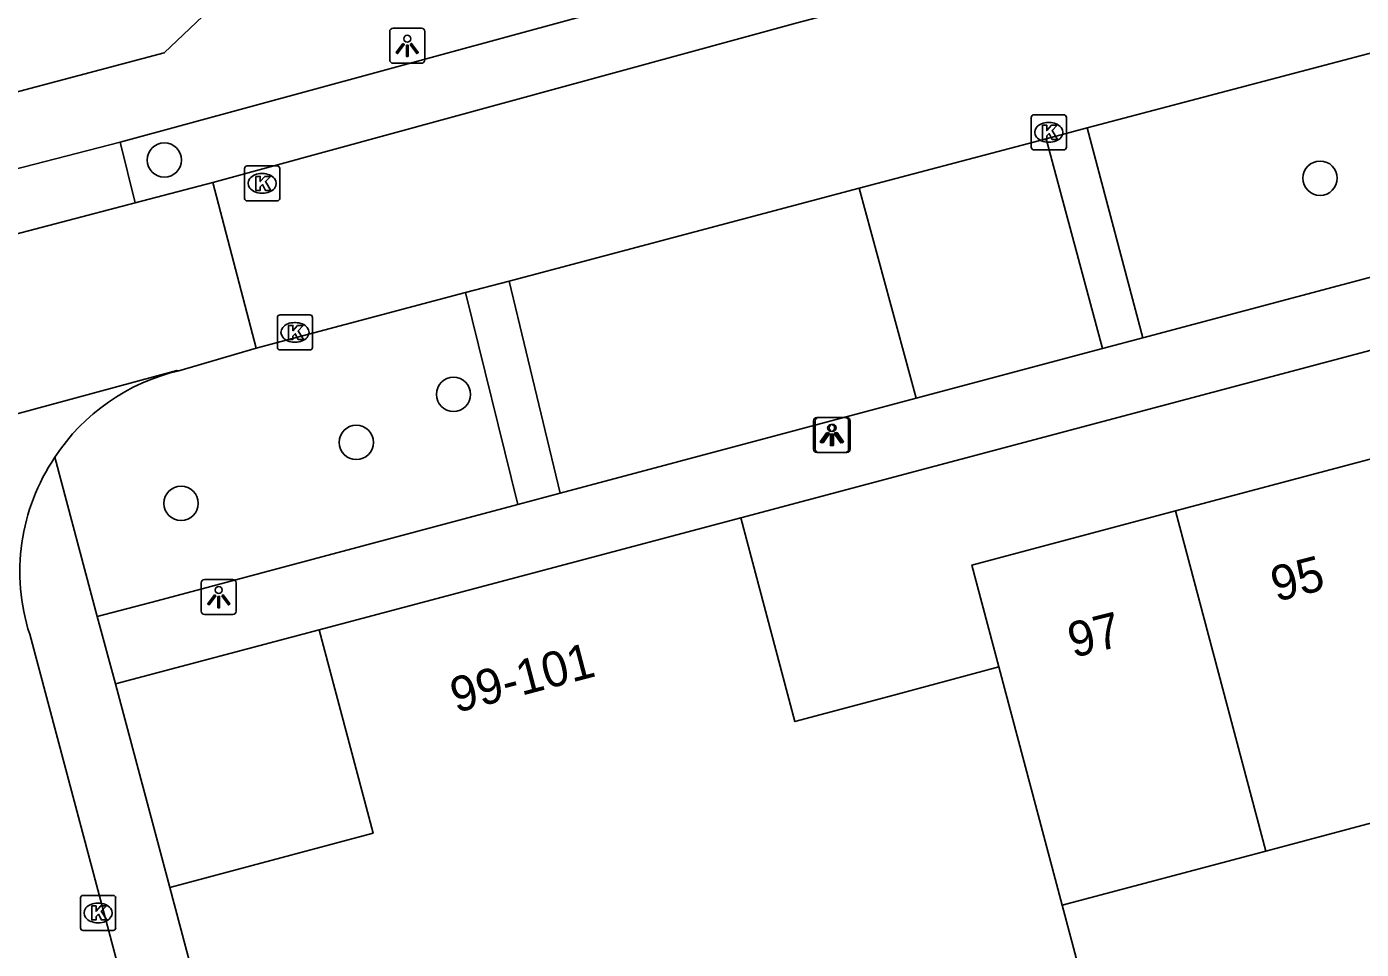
# Model space of a CAD drawing. Extents: x 162542 to 163144, y 380786 to 381511.
# Drawn here: x 162917.88 to 162955.91, y 381153.69 to 381179.97 of the extents above; entities that cross this region are included whole.
import ezdxf

# ---------------------------------------------------------------- set-up
doc = ezdxf.new("R2010")
doc.units = 0
for name, color, linetype in [('IMGEO_Boom', 7, 'Continuous'), ('IMGEO_Groenvoorziening', 7, 'Continuous'), ('IMGEO_Kolk', 7, 'Continuous'), ('IMGEO_Lichtpunt', 7, 'Continuous'), ('IMGEO_Muur', 7, 'Continuous'), ('IMGEO_Pand', 7, 'Continuous'), ('IMGEO_Pand_nummerreeks', 7, 'Continuous'), ('IMGEO_Parkeervlak_open', 7, 'Continuous'), ('IMGEO_Rijbaan_lokaal_open', 7, 'Continuous'), ('IMGEO_Voetpad_open', 7, 'Continuous')]:
    doc.layers.add(name, color=color, linetype=linetype)

msp = doc.modelspace()

# ---------------------------------------------------------------- linework, layer by layer
at = {"layer": 'IMGEO_Boom'}
for centre in [(162921.8, 381176.17), (162954.732, 381175.653), (162930.038, 381169.497), (162927.268, 381168.127), (162922.276, 381166.393)]:
    msp.add_circle(centre, 0.489, dxfattribs=at)
at = {"layer": 'IMGEO_Groenvoorziening'}
msp.add_lwpolyline([(162941.6, 381175.367), (162943.223, 381169.386)], dxfattribs=at)
at = {"layer": 'IMGEO_Kolk'}
for p, q in [((162946.576, 381177.459), (162947.428, 381177.459)), ((162946.501, 381176.533), (162946.501, 381177.385)), ((162946.989, 381177.239), (162947.014, 381177.239)), ((162947.502, 381177.385), (162947.502, 381176.533)), ((162947.012, 381176.679), (162946.987, 381176.679)), ((162947.428, 381176.459), (162946.576, 381176.459)), ((162924.086, 381175.079), (162924.086, 381175.931)), ((162924.161, 381176.005), (162925.013, 381176.005)), ((162925.087, 381175.931), (162925.087, 381175.079)), ((162924.574, 381175.785), (162924.599, 381175.785)), ((162924.597, 381175.225), (162924.572, 381175.225)), ((162925.013, 381175.005), (162924.161, 381175.005)), ((162925.02, 381170.835), (162925.02, 381171.687)), ((162925.095, 381171.761), (162925.947, 381171.761)), ((162926.021, 381171.687), (162926.021, 381170.835)), ((162925.508, 381171.541), (162925.533, 381171.541)), ((162925.531, 381170.981), (162925.506, 381170.981)), ((162925.947, 381170.761), (162925.095, 381170.761)), ((162919.41, 381154.302), (162919.41, 381155.154)), ((162919.485, 381155.228), (162920.337, 381155.228)), ((162919.898, 381155.008), (162919.923, 381155.008)), ((162920.411, 381155.154), (162920.411, 381154.302)), ((162920.337, 381154.228), (162919.485, 381154.228)), ((162919.921, 381154.448), (162919.896, 381154.448))]:
    msp.add_line(p, q, dxfattribs=at)
for points in [[(162946.576, 381177.459), (162947.428, 381177.459)], [(162946.501, 381176.533), (162946.501, 381177.385)], [(162946.822, 381177.159), (162946.945, 381177.159), (162946.945, 381177.008), (162947.075, 381177.159), (162947.239, 381177.159), (162947.093, 381177.008), (162947.246, 381176.759), (162947.094, 381176.759), (162947.009, 381176.923), (162946.945, 381176.856), (162946.945, 381176.759), (162946.822, 381176.759), (162946.822, 381177.159)], [(162947.502, 381177.385), (162947.502, 381176.533)], [(162947.428, 381176.459), (162946.576, 381176.459)], [(162924.086, 381175.079), (162924.086, 381175.931)], [(162924.161, 381176.005), (162925.013, 381176.005)], [(162925.087, 381175.931), (162925.087, 381175.079)], [(162924.407, 381175.705), (162924.53, 381175.705), (162924.53, 381175.554), (162924.66, 381175.705), (162924.824, 381175.705), (162924.678, 381175.554), (162924.831, 381175.305), (162924.679, 381175.305), (162924.594, 381175.469), (162924.53, 381175.402), (162924.53, 381175.305), (162924.407, 381175.305), (162924.407, 381175.705)], [(162925.013, 381175.005), (162924.161, 381175.005)], [(162925.02, 381170.835), (162925.02, 381171.687)], [(162925.095, 381171.761), (162925.947, 381171.761)], [(162926.021, 381171.687), (162926.021, 381170.835)], [(162925.341, 381171.461), (162925.464, 381171.461), (162925.464, 381171.31), (162925.594, 381171.461), (162925.758, 381171.461), (162925.612, 381171.31), (162925.765, 381171.061), (162925.613, 381171.061), (162925.528, 381171.225), (162925.464, 381171.158), (162925.464, 381171.061), (162925.341, 381171.061), (162925.341, 381171.461)], [(162925.947, 381170.761), (162925.095, 381170.761)], [(162919.41, 381154.302), (162919.41, 381155.154)], [(162919.485, 381155.228), (162920.337, 381155.228)], [(162920.411, 381155.154), (162920.411, 381154.302)], [(162919.731, 381154.928), (162919.854, 381154.928), (162919.854, 381154.777), (162919.984, 381154.928), (162920.148, 381154.928), (162920.002, 381154.777), (162920.155, 381154.528), (162920.003, 381154.528), (162919.918, 381154.692), (162919.854, 381154.625), (162919.854, 381154.528), (162919.731, 381154.528), (162919.731, 381154.928)], [(162920.337, 381154.228), (162919.485, 381154.228)]]:
    msp.add_lwpolyline(points, dxfattribs=at)
for centre, start, end in [((162946.578, 381177.383), 91.552, 178.448), ((162946.578, 381177.383), 91.552, 178.448), ((162947.426, 381177.383), 1.552, 88.448), ((162947.426, 381177.383), 1.552, 88.448), ((162946.578, 381176.535), 181.552, 268.448), ((162946.578, 381176.535), 181.552, 268.448), ((162947.426, 381176.535), 271.552, 358.448), ((162947.426, 381176.535), 271.552, 358.448), ((162924.163, 381175.929), 91.552, 178.448), ((162924.163, 381175.929), 91.552, 178.448), ((162925.011, 381175.929), 1.552, 88.448), ((162925.011, 381175.929), 1.552, 88.448), ((162924.163, 381175.081), 181.552, 268.448), ((162924.163, 381175.081), 181.552, 268.448), ((162925.011, 381175.081), 271.552, 358.448), ((162925.011, 381175.081), 271.552, 358.448), ((162925.097, 381171.685), 91.552, 178.448), ((162925.097, 381171.685), 91.552, 178.448), ((162925.945, 381171.685), 1.552, 88.448), ((162925.945, 381171.685), 1.552, 88.448), ((162925.097, 381170.837), 181.552, 268.448), ((162925.097, 381170.837), 181.552, 268.448), ((162925.945, 381170.837), 271.552, 358.448), ((162925.945, 381170.837), 271.552, 358.448), ((162919.487, 381155.152), 91.552, 178.448), ((162919.487, 381155.152), 91.552, 178.448), ((162920.335, 381155.152), 1.552, 88.448), ((162920.335, 381155.152), 1.552, 88.448), ((162919.487, 381154.304), 181.552, 268.448), ((162919.487, 381154.304), 181.552, 268.448), ((162920.335, 381154.304), 271.552, 358.448), ((162920.335, 381154.304), 271.552, 358.448)]:
    msp.add_arc(centre, 0.0765, start, end, dxfattribs=at)
for centre, major_axis, ratio, start_param, end_param in [((162946.988, 381176.959), (-0.387, 0.002), 0.722429, 4.712389, 7.853982), ((162947.013, 381176.959), (-0.39, 0.002), 0.717154, 1.570796, 4.712389), ((162924.573, 381175.505), (-0.387, 0.002), 0.722429, 4.712389, 7.853982), ((162924.598, 381175.505), (-0.39, 0.002), 0.717154, 1.570796, 4.712389), ((162925.507, 381171.261), (-0.387, 0.002), 0.722429, 4.712389, 7.853982), ((162925.532, 381171.261), (-0.39, 0.002), 0.717154, 1.570796, 4.712389), ((162919.897, 381154.728), (-0.387, 0.002), 0.722429, 4.712389, 7.853982), ((162919.922, 381154.728), (-0.39, 0.002), 0.717154, 1.570796, 4.712389)]:
    msp.add_ellipse(centre, major_axis=major_axis, ratio=ratio, start_param=start_param, end_param=end_param, dxfattribs=at)
at = {"layer": 'IMGEO_Lichtpunt'}
for p, q in [((162928.221, 381179.827), (162928.221, 381179.02)), ((162928.221, 381179.827), (162928.221, 381179.02)), ((162929.123, 381179.922), (162928.315, 381179.922)), ((162929.123, 381179.922), (162928.315, 381179.922)), ((162929.217, 381179.02), (162929.217, 381179.827)), ((162929.217, 381179.02), (162929.217, 381179.827)), ((162928.315, 381178.926), (162929.123, 381178.926)), ((162928.315, 381178.926), (162929.123, 381178.926)), ((162940.3, 381168.743), (162940.3, 381167.936)), ((162940.3, 381168.743), (162940.3, 381167.936)), ((162940.343, 381168.745), (162940.343, 381167.938)), ((162940.343, 381168.745), (162940.343, 381167.938)), ((162941.202, 381168.838), (162940.394, 381168.838)), ((162941.202, 381168.838), (162940.394, 381168.838)), ((162941.245, 381168.84), (162940.437, 381168.84)), ((162941.245, 381168.84), (162940.437, 381168.84)), ((162941.296, 381167.936), (162941.296, 381168.743)), ((162941.296, 381167.936), (162941.296, 381168.743)), ((162941.339, 381167.938), (162941.339, 381168.745)), ((162941.339, 381167.938), (162941.339, 381168.745)), ((162940.394, 381167.842), (162941.202, 381167.842)), ((162940.394, 381167.842), (162941.202, 381167.842)), ((162940.437, 381167.844), (162941.245, 381167.844)), ((162940.437, 381167.844), (162941.245, 381167.844)), ((162922.85, 381164.127), (162922.85, 381163.32)), ((162922.85, 381164.127), (162922.85, 381163.32)), ((162923.752, 381164.222), (162922.944, 381164.222)), ((162923.752, 381164.222), (162922.944, 381164.222)), ((162923.846, 381163.32), (162923.846, 381164.127)), ((162923.846, 381163.32), (162923.846, 381164.127)), ((162922.944, 381163.226), (162923.752, 381163.226)), ((162922.944, 381163.226), (162923.752, 381163.226))]:
    msp.add_line(p, q, dxfattribs=at)
for points in [[(162928.595, 381179.491), (162928.634, 381179.463), (162928.446, 381179.201), (162928.408, 381179.228), (162928.595, 381179.491)], [(162928.697, 381179.443), (162928.744, 381179.443), (162928.744, 381179.121), (162928.697, 381179.121), (162928.697, 381179.443)], [(162928.807, 381179.463), (162928.845, 381179.49), (162929.032, 381179.228), (162928.993, 381179.2), (162928.807, 381179.463)], [(162940.674, 381168.407), (162940.713, 381168.379), (162940.525, 381168.117), (162940.487, 381168.144), (162940.674, 381168.407)], [(162940.717, 381168.409), (162940.756, 381168.381), (162940.568, 381168.119), (162940.53, 381168.146), (162940.717, 381168.409)], [(162940.776, 381168.359), (162940.823, 381168.359), (162940.823, 381168.037), (162940.776, 381168.037), (162940.776, 381168.359)], [(162940.819, 381168.361), (162940.866, 381168.361), (162940.866, 381168.039), (162940.819, 381168.039), (162940.819, 381168.361)], [(162940.886, 381168.379), (162940.924, 381168.406), (162941.111, 381168.144), (162941.072, 381168.116), (162940.886, 381168.379)], [(162940.929, 381168.381), (162940.967, 381168.408), (162941.154, 381168.146), (162941.115, 381168.118), (162940.929, 381168.381)], [(162923.224, 381163.791), (162923.263, 381163.763), (162923.075, 381163.501), (162923.037, 381163.528), (162923.224, 381163.791)], [(162923.326, 381163.743), (162923.373, 381163.743), (162923.373, 381163.421), (162923.326, 381163.421), (162923.326, 381163.743)], [(162923.436, 381163.763), (162923.474, 381163.79), (162923.661, 381163.528), (162923.622, 381163.5), (162923.436, 381163.763)]]:
    msp.add_lwpolyline(points, dxfattribs=at)
for centre in [(162928.72, 381179.625), (162940.842, 381168.543), (162940.799, 381168.541), (162923.349, 381163.925)]:
    msp.add_circle(centre, 0.0994, dxfattribs=at)
for centre, start, end in [((162928.315, 381179.827), 90, 180), ((162928.315, 381179.827), 90, 180), ((162929.123, 381179.827), 0, 90), ((162929.123, 381179.827), 0, 90), ((162928.315, 381179.02), 180, 270), ((162928.315, 381179.02), 180, 270), ((162929.123, 381179.02), 270, 0), ((162929.123, 381179.02), 270, 360), ((162940.394, 381168.743), 90, 180), ((162940.394, 381168.743), 90, 180), ((162940.437, 381168.745), 90, 180), ((162940.437, 381168.745), 90, 180), ((162941.202, 381168.743), 0, 90), ((162941.202, 381168.743), 0, 90), ((162941.245, 381168.745), 0, 90), ((162941.245, 381168.745), 0, 90), ((162940.394, 381167.936), 180, 270), ((162940.394, 381167.936), 180, 270), ((162940.437, 381167.938), 180, 270), ((162940.437, 381167.938), 180, 270), ((162941.202, 381167.936), 270, 0), ((162941.202, 381167.936), 270, 360), ((162941.245, 381167.938), 270, 0), ((162941.245, 381167.938), 270, 360), ((162922.944, 381164.127), 90, 180), ((162922.944, 381164.127), 90, 180), ((162923.752, 381164.127), 0, 90), ((162923.752, 381164.127), 0, 90), ((162922.944, 381163.32), 180, 270), ((162922.944, 381163.32), 180, 270), ((162923.752, 381163.32), 270, 0), ((162923.752, 381163.32), 270, 360)]:
    msp.add_arc(centre, 0.0946, start, end, dxfattribs=at)
at = {"layer": 'IMGEO_Muur'}
for points in [[(162943.75, 381167.455), (162938.228, 381165.977)], [(162926.213, 381162.787), (162920.409, 381161.252), (162921.959, 381155.449)]]:
    msp.add_lwpolyline(points, dxfattribs=at)
at = {"layer": 'IMGEO_Pand'}
for points in [[(162950.607, 381166.178), (162956.406, 381167.72)], [(162945.58, 381161.738), (162944.809, 381164.636), (162950.607, 381166.178)], [(162953.183, 381156.491), (162950.607, 381166.178)], [(162938.228, 381165.977), (162926.213, 381162.787)], [(162938.228, 381165.977), (162939.768, 381160.178), (162942.447, 381160.897), (162945.126, 381161.616), (162945.58, 381161.738)], [(162926.213, 381162.787), (162927.747, 381156.998), (162921.959, 381155.449)], [(162945.58, 381161.738), (162947.385, 381154.948)], [(162958.981, 381158.033), (162953.183, 381156.491)], [(162953.183, 381156.491), (162947.385, 381154.948)], [(162921.959, 381155.449), (162925.16, 381143.411)], [(162947.385, 381154.948), (162948.742, 381149.846)]]:
    msp.add_lwpolyline(points, dxfattribs=at)
at = {"layer": 'IMGEO_Parkeervlak_open'}
msp.add_lwpolyline([(162920.542, 381176.676), (162920.963, 381174.947)], dxfattribs=at)
at = {"layer": 'IMGEO_Rijbaan_lokaal_open'}
for points in [[(163029.671, 381203.749), (162939.834, 381180.075), (162923.178, 381175.528)], [(162948.093, 381177.085), (162958.186, 381179.749)], [(162946.927, 381176.777), (162948.093, 381177.085)], [(162941.6, 381175.367), (162946.927, 381176.777)], [(162923.178, 381175.528), (162920.963, 381174.947)], [(162924.413, 381170.816), (162923.178, 381175.528)], [(162931.623, 381172.725), (162941.6, 381175.367)], [(162920.963, 381174.947), (162904.167, 381170.544)], [(162930.38, 381172.396), (162931.623, 381172.725)], [(162924.413, 381170.816), (162930.38, 381172.396)], [(162922.209, 381170.17), (162924.413, 381170.816)], [(162906.236, 381165.843), (162906.287, 381165.874), (162922.157, 381170.174), (162922.209, 381170.17)], [(162924.771, 381137.113), (162918.477, 381160.741), (162917.962, 381162.664)]]:
    msp.add_lwpolyline(points, dxfattribs=at)
for centre, radius, start, end in [((162923.519, 381164.532), 5.788, 103.0795, 146.7235), ((162923.504, 381164.448), 5.822, 145.9507, 197.8464)]:
    msp.add_arc(centre, radius, start, end, dxfattribs=at)
at = {"layer": 'IMGEO_Voetpad_open'}
for points in [[(163048.392, 381195.282), (163005.842, 381183.958), (162943.75, 381167.455), (162938.228, 381165.977)], [(162925.455, 381182.694), (162921.793, 381179.222), (162849.909, 381160.144)], [(162920.542, 381176.676), (162937.074, 381181.191)], [(162948.093, 381177.085), (162949.683, 381171.106)], [(162903.648, 381172.331), (162920.542, 381176.676)], [(162948.531, 381170.8), (162946.927, 381176.777)], [(162949.683, 381171.106), (162959.78, 381173.79)], [(162931.623, 381172.725), (162933.078, 381166.682)], [(162930.38, 381172.396), (162931.869, 381166.36)], [(162948.531, 381170.8), (162949.683, 381171.106)], [(162943.223, 381169.386), (162948.531, 381170.8)], [(162933.078, 381166.682), (162943.223, 381169.386)], [(162918.68, 381167.708), (162919.888, 381163.169)], [(162919.888, 381163.169), (162921.592, 381163.621), (162931.869, 381166.36)], [(162931.869, 381166.36), (162933.078, 381166.682)], [(162920.409, 381161.252), (162919.888, 381163.169)], [(162926.213, 381162.787), (162920.409, 381161.252)], [(162921.959, 381155.449), (162920.409, 381161.252)]]:
    msp.add_lwpolyline(points, dxfattribs=at)

# ---------------------------------------------------------------- texts
at = {"layer": 'IMGEO_Pand_nummerreeks'}
for s, rotation, p in [('95', 14.5143, (162953.484, 381163.583)), ('97', 14.1062, (162947.695, 381161.987)), ('99-101', 14.7422, (162930.106, 381160.42))]:
    msp.add_text(s, height=1, rotation=rotation, dxfattribs=at).set_placement(p)

doc.saveas('drawing.dxf')
